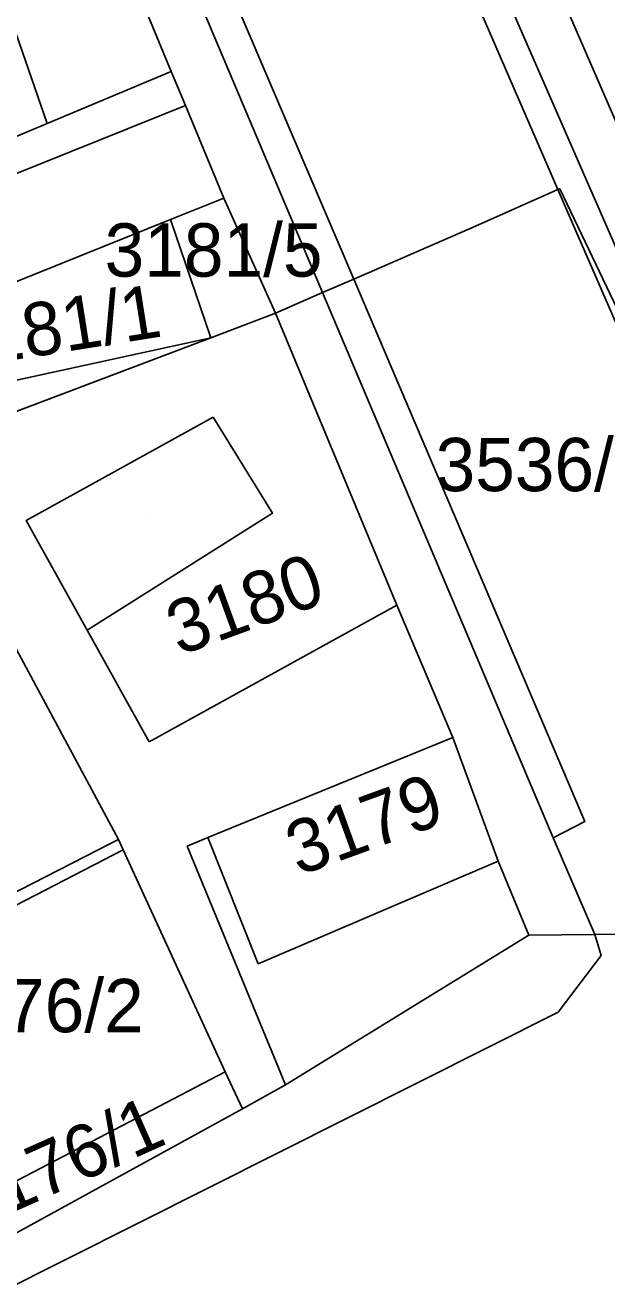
# Model space of a CAD drawing. Extents: x -262657 to -261595, y -1238015 to -1237156.
# Drawn here: x -261877.29 to -261855.46, y -1237944.85 to -1237897.37 of the extents above; entities that cross this region are included whole.
import ezdxf

# ---------------------------------------------------------------- set-up
doc = ezdxf.new("R2010")
doc.units = 0
for name, color, linetype in [('body_kn', 7, 'Continuous'), ('kladpar_druhypozemkov', 7, 'Continuous'), ('kladpar_hranice', 7, 'Continuous'), ('kladpar_parcelnecisla', 7, 'Continuous'), ('kladpar_plochy', 7, 'Continuous'), ('zappar_hrandruhpozemk', 7, 'Continuous')]:
    doc.layers.add(name, color=color, linetype=linetype)

msp = doc.modelspace()

# ---------------------------------------------------------------- linework, layer by layer
at = {"layer": 'body_kn'}
for p, q in [((-261871.81, -1237899.1), (-261871.81, -1237899.1)), ((-261871.28, -1237900.38), (-261871.28, -1237900.38)), ((-261871.28, -1237900.38), (-261871.28, -1237900.38)), ((-261876.47, -1237901.05), (-261876.47, -1237901.05)), ((-261876.47, -1237901.05), (-261876.47, -1237901.05)), ((-261869.84, -1237903.85), (-261869.84, -1237903.85)), ((-261869.84, -1237903.85), (-261869.84, -1237903.85)), ((-261857.29, -1237903.53), (-261857.29, -1237903.53)), ((-261857.29, -1237903.53), (-261857.29, -1237903.53)), ((-261857.22, -1237903.5), (-261857.22, -1237903.5)), ((-261871.84, -1237904.66), (-261871.84, -1237904.66)), ((-261871.84, -1237904.66), (-261871.84, -1237904.66)), ((-261860.38, -1237904.91), (-261860.38, -1237904.91)), ((-261864.96, -1237906.9), (-261864.96, -1237906.9)), ((-261866.13, -1237907.4), (-261866.13, -1237907.4)), ((-261866.13, -1237907.4), (-261866.13, -1237907.4)), ((-261867.89, -1237908.17), (-261867.89, -1237908.17)), ((-261867.89, -1237908.17), (-261867.89, -1237908.17)), ((-261870.32, -1237909.09), (-261870.32, -1237909.09)), ((-261870.32, -1237909.09), (-261870.32, -1237909.09)), ((-261870.23, -1237912.07), (-261870.23, -1237912.07)), ((-261868.01, -1237915.68), (-261868.01, -1237915.68)), ((-261877.26, -1237915.95), (-261877.26, -1237915.95)), ((-261863.34, -1237919.13), (-261863.34, -1237919.13)), ((-261863.34, -1237919.13), (-261863.34, -1237919.13)), ((-261874.97, -1237920.07), (-261874.97, -1237920.07)), ((-261874.97, -1237920.07), (-261874.97, -1237920.07)), ((-261872.64, -1237924.26), (-261872.64, -1237924.26)), ((-261861.24, -1237924.09), (-261861.24, -1237924.09)), ((-261856.28, -1237927.24), (-261856.28, -1237927.24)), ((-261874.06, -1237928.06), (-261874.06, -1237928.06)), ((-261873.79, -1237927.92), (-261873.79, -1237927.92)), ((-261870.44, -1237927.85), (-261870.44, -1237927.85)), ((-261870.44, -1237927.85), (-261870.44, -1237927.85)), ((-261857.47, -1237927.86), (-261857.47, -1237927.86)), ((-261857.47, -1237927.86), (-261857.47, -1237927.86)), ((-261873.61, -1237928.31), (-261873.61, -1237928.31)), ((-261871.21, -1237928.17), (-261871.21, -1237928.17)), ((-261859.54, -1237928.73), (-261859.54, -1237928.73)), ((-261859.54, -1237928.73), (-261859.54, -1237928.73)), ((-261858.38, -1237931.51), (-261858.38, -1237931.51)), ((-261858.38, -1237931.51), (-261858.38, -1237931.51)), ((-261855.91, -1237931.48), (-261855.91, -1237931.48)), ((-261855.91, -1237931.48), (-261855.91, -1237931.48)), ((-261855.67, -1237932.27), (-261855.67, -1237932.27)), ((-261855.67, -1237932.27), (-261855.67, -1237932.27)), ((-261868.55, -1237932.58), (-261868.55, -1237932.58)), ((-261857.28, -1237934.4), (-261857.28, -1237934.4)), ((-261869.78, -1237936.63), (-261869.78, -1237936.63)), ((-261867.52, -1237937.13), (-261867.52, -1237937.13)), ((-261867.52, -1237937.13), (-261867.52, -1237937.13)), ((-261869.14, -1237938.02), (-261869.14, -1237938.02))]:
    msp.add_line(p, q, dxfattribs=at)
at = {"layer": 'kladpar_druhypozemkov'}
for p, q in [((-261870.29, -1237905.33), (-261870.29, -1237905.33)), ((-261876.76, -1237908.13), (-261876.76, -1237908.13)), ((-261857.06, -1237913.11), (-261857.06, -1237913.11)), ((-261872.59, -1237915.75), (-261872.59, -1237915.75)), ((-261865.29, -1237926.51), (-261865.29, -1237926.51)), ((-261876.68, -1237933.07), (-261876.68, -1237933.07))]:
    msp.add_line(p, q, dxfattribs=at)
at = {"layer": 'kladpar_hranice'}
for p, q in [((-261871.84, -1237904.66), (-261869.84, -1237903.85)), ((-261897.63, -1237915.04), (-261871.84, -1237904.66)), ((-261870.32, -1237909.09), (-261871.84, -1237904.66)), ((-261871.84, -1237904.66), (-261870.32, -1237909.09)), ((-261897.63, -1237915.04), (-261870.32, -1237909.09)), ((-261870.32, -1237909.09), (-261897.63, -1237915.04)), ((-261870.32, -1237909.09), (-261881.06, -1237913.15))]:
    msp.add_line(p, q, dxfattribs=at)
for points in [[(-261867.89, -1237908.17), (-261869.84, -1237903.85), (-261871.28, -1237900.38), (-261871.81, -1237899.1), (-261875.73, -1237889.62), (-261876.97, -1237886.62), (-261878.89, -1237882.22), (-261879.83, -1237879.78), (-261882.36, -1237872.9), (-261884.52, -1237867.46), (-261886.78, -1237861.7), (-261887.83, -1237859.39), (-261891.38, -1237851.58), (-261896.16, -1237839.29), (-261898.28, -1237834.11), (-261898.91, -1237832.53), (-261900.73, -1237828.11), (-261906.4, -1237814.7), (-261906.69, -1237814.03), (-261914.09, -1237816.76)], [(-261842.22, -1237882.31), (-261836.71, -1237895.38), (-261844.34, -1237898.1), (-261850.59, -1237900.3), (-261854.78, -1237901.75), (-261858.36, -1237893.51), (-261858.89, -1237892.19), (-261841.92, -1237885.7), (-261843.24, -1237882.64), (-261842.22, -1237882.31)], [(-261876.97, -1237886.62), (-261875.73, -1237889.62), (-261871.81, -1237899.1), (-261871.28, -1237900.38), (-261888.58, -1237907.33), (-261894.62, -1237892.11), (-261876.97, -1237886.62)], [(-261871.28, -1237900.38), (-261869.84, -1237903.85), (-261871.84, -1237904.66), (-261897.63, -1237915.04), (-261906.92, -1237897.64), (-261907.78, -1237896.04), (-261894.62, -1237892.11), (-261888.58, -1237907.33), (-261871.28, -1237900.38)], [(-261858.36, -1237893.51), (-261854.78, -1237901.75)], [(-261869.84, -1237903.85), (-261867.89, -1237908.17), (-261870.32, -1237909.09)], [(-261867.89, -1237908.17), (-261866.13, -1237907.4), (-261864.96, -1237906.9), (-261860.38, -1237904.91), (-261857.29, -1237903.53), (-261857.22, -1237903.5), (-261844.5, -1237930.1), (-261843.87, -1237931.41)], [(-261843.87, -1237931.41), (-261844.5, -1237930.1), (-261857.22, -1237903.5), (-261857.29, -1237903.53), (-261860.38, -1237904.91), (-261864.96, -1237906.9), (-261866.13, -1237907.4), (-261867.89, -1237908.17)], [(-261867.52, -1237937.13), (-261869.14, -1237938.02), (-261869.78, -1237936.63), (-261873.61, -1237928.31), (-261873.79, -1237927.92), (-261878.37, -1237919.41), (-261879.91, -1237915.83), (-261881.06, -1237913.15), (-261870.32, -1237909.09), (-261867.89, -1237908.17), (-261863.34, -1237919.13), (-261861.24, -1237924.09), (-261870.44, -1237927.85), (-261871.21, -1237928.17), (-261867.52, -1237937.13)], [(-261859.54, -1237928.73), (-261861.24, -1237924.09), (-261863.34, -1237919.13), (-261867.89, -1237908.17)], [(-261883.17, -1237917.11), (-261881.61, -1237920.59), (-261878.37, -1237919.41), (-261873.79, -1237927.92), (-261874.06, -1237928.06), (-261884.84, -1237933.57), (-261886.3, -1237934.32), (-261886.7, -1237933.53)], [(-261858.38, -1237931.51), (-261867.52, -1237937.13), (-261871.21, -1237928.17), (-261870.44, -1237927.85), (-261861.24, -1237924.09), (-261859.54, -1237928.73), (-261858.38, -1237931.51)], [(-261885.12, -1237944.65), (-261881.9, -1237943.01), (-261886.3, -1237934.32), (-261884.84, -1237933.57), (-261874.06, -1237928.06), (-261873.79, -1237927.92), (-261873.61, -1237928.31), (-261884.28, -1237933.81), (-261881.43, -1237939.52), (-261879.86, -1237938.78), (-261878.68, -1237941.28), (-261869.78, -1237936.63), (-261869.14, -1237938.02), (-261878.25, -1237943.01), (-261884.84, -1237946.38), (-261885.64, -1237944.72), (-261887.91, -1237940.17), (-261889.91, -1237936.16), (-261889.33, -1237935.86), (-261885.25, -1237944.62), (-261885.12, -1237944.65)], [(-261884.28, -1237933.81), (-261873.61, -1237928.31), (-261869.78, -1237936.63), (-261878.68, -1237941.28), (-261879.86, -1237938.78), (-261881.43, -1237939.52), (-261884.28, -1237933.81)], [(-261843.87, -1237931.41), (-261845.09, -1237931.42), (-261855.91, -1237931.48), (-261858.38, -1237931.51), (-261859.54, -1237928.73)], [(-261913.53, -1237961.12), (-261907.03, -1237957.77), (-261903.79, -1237956.15), (-261898.49, -1237953.39), (-261893.14, -1237950.7), (-261892.15, -1237950.18), (-261884.84, -1237946.38), (-261878.25, -1237943.01), (-261869.14, -1237938.02), (-261867.52, -1237937.13), (-261858.38, -1237931.51), (-261855.91, -1237931.48), (-261845.09, -1237931.42)]]:
    msp.add_lwpolyline(points, dxfattribs=at)
at = {"layer": 'kladpar_plochy'}
for points in [[(-261842.22, -1237882.31), (-261836.71, -1237895.38), (-261844.34, -1237898.1), (-261850.59, -1237900.3), (-261854.78, -1237901.75), (-261858.36, -1237893.51), (-261858.89, -1237892.19), (-261841.92, -1237885.7), (-261843.24, -1237882.64)], [(-261876.97, -1237886.62), (-261875.73, -1237889.62), (-261871.81, -1237899.1), (-261871.28, -1237900.38), (-261888.58, -1237907.33), (-261894.62, -1237892.11)], [(-261871.28, -1237900.38), (-261869.84, -1237903.85), (-261871.84, -1237904.66), (-261897.63, -1237915.04), (-261906.92, -1237897.64), (-261907.78, -1237896.04), (-261894.62, -1237892.11), (-261888.58, -1237907.33)], [(-261869.84, -1237903.85), (-261867.89, -1237908.17), (-261870.32, -1237909.09), (-261871.84, -1237904.66)], [(-261859.54, -1237928.73), (-261861.24, -1237924.09), (-261863.34, -1237919.13), (-261867.89, -1237908.17), (-261866.13, -1237907.4), (-261864.96, -1237906.9), (-261860.38, -1237904.91), (-261857.29, -1237903.53), (-261857.22, -1237903.5), (-261844.5, -1237930.1), (-261843.87, -1237931.41), (-261845.09, -1237931.42), (-261855.91, -1237931.48), (-261858.38, -1237931.51)], [(-261870.32, -1237909.09), (-261897.63, -1237915.04), (-261871.84, -1237904.66)], [(-261867.52, -1237937.13), (-261869.14, -1237938.02), (-261869.78, -1237936.63), (-261873.61, -1237928.31), (-261873.79, -1237927.92), (-261878.37, -1237919.41), (-261879.91, -1237915.83), (-261881.06, -1237913.15), (-261870.32, -1237909.09), (-261867.89, -1237908.17), (-261863.34, -1237919.13), (-261861.24, -1237924.09), (-261870.44, -1237927.85), (-261871.21, -1237928.17)], [(-261881.06, -1237913.15), (-261884.29, -1237914.63), (-261896.62, -1237919.7), (-261895.62, -1237922.01), (-261896.93, -1237922.52), (-261896.32, -1237923.72), (-261905.6, -1237926.38), (-261906.56, -1237923.96), (-261898.55, -1237920.74), (-261900.02, -1237916.78), (-261897.63, -1237915.04), (-261870.32, -1237909.09)], [(-261886.7, -1237933.53), (-261889.74, -1237934.99), (-261889.33, -1237935.86), (-261889.91, -1237936.16), (-261890.96, -1237934.3), (-261896.32, -1237923.72), (-261895.11, -1237923.19), (-261895.62, -1237922.01), (-261883.17, -1237917.11), (-261881.61, -1237920.59), (-261878.37, -1237919.41), (-261873.79, -1237927.92), (-261874.06, -1237928.06), (-261884.84, -1237933.57), (-261886.3, -1237934.32)], [(-261858.38, -1237931.51), (-261867.52, -1237937.13), (-261871.21, -1237928.17), (-261870.44, -1237927.85), (-261861.24, -1237924.09), (-261859.54, -1237928.73)], [(-261885.12, -1237944.65), (-261881.9, -1237943.01), (-261886.3, -1237934.32), (-261884.84, -1237933.57), (-261874.06, -1237928.06), (-261873.79, -1237927.92), (-261873.61, -1237928.31), (-261884.28, -1237933.81), (-261881.43, -1237939.52), (-261879.86, -1237938.78), (-261878.68, -1237941.28), (-261869.78, -1237936.63), (-261869.14, -1237938.02), (-261878.25, -1237943.01), (-261884.84, -1237946.38), (-261885.64, -1237944.72), (-261887.91, -1237940.17), (-261889.91, -1237936.16), (-261889.33, -1237935.86), (-261885.25, -1237944.62)], [(-261884.28, -1237933.81), (-261873.61, -1237928.31), (-261869.78, -1237936.63), (-261878.68, -1237941.28), (-261879.86, -1237938.78), (-261881.43, -1237939.52)]]:
    msp.add_lwpolyline(points, close=True, dxfattribs=at)
for points in [[(-261844.5, -1237930.1), (-261857.22, -1237903.5), (-261857.29, -1237903.53), (-261860.38, -1237904.91), (-261864.96, -1237906.9), (-261866.13, -1237907.4), (-261867.89, -1237908.17), (-261869.84, -1237903.85), (-261871.28, -1237900.38), (-261871.81, -1237899.1), (-261875.73, -1237889.62)], [(-261858.36, -1237893.51), (-261854.78, -1237901.75)], [(-261913.53, -1237961.12), (-261907.03, -1237957.77), (-261903.79, -1237956.15), (-261898.49, -1237953.39), (-261893.14, -1237950.7), (-261892.15, -1237950.18), (-261884.84, -1237946.38), (-261878.25, -1237943.01), (-261869.14, -1237938.02), (-261867.52, -1237937.13), (-261858.38, -1237931.51), (-261855.91, -1237931.48), (-261845.09, -1237931.42)]]:
    msp.add_lwpolyline(points, dxfattribs=at)
at = {"layer": 'zappar_hrandruhpozemk'}
for p, q in [((-261866.13, -1237907.4), (-261875, -1237886.44)), ((-261876.47, -1237901.05), (-261871.81, -1237899.1)), ((-261857.29, -1237903.53), (-261845.58, -1237930.53)), ((-261866.13, -1237907.4), (-261857.47, -1237927.86)), ((-261863.34, -1237919.13), (-261872.64, -1237924.26)), ((-261872.64, -1237924.26), (-261874.97, -1237920.07)), ((-261870.44, -1237927.85), (-261868.55, -1237932.58)), ((-261855.91, -1237931.48), (-261857.47, -1237927.86)), ((-261868.55, -1237932.58), (-261859.54, -1237928.73)), ((-261855.91, -1237931.48), (-261855.67, -1237932.27)), ((-261855.67, -1237932.27), (-261857.28, -1237934.4)), ((-261857.28, -1237934.4), (-261939.48, -1237975.65))]:
    msp.add_line(p, q, dxfattribs=at)
for points in [[(-261857.29, -1237903.53), (-261871.7, -1237870.32), (-261925.44, -1237746.09), (-261934.35, -1237714.96)], [(-261917.3, -1237781.31), (-261875.05, -1237883.26), (-261864.96, -1237906.9)], [(-261870.74, -1237869.97), (-261844.45, -1237930.08), (-261844.5, -1237930.1)], [(-261879.77, -1237891.53), (-261876.47, -1237901.05), (-261885.37, -1237904.78), (-261888.19, -1237905.96)], [(-261857.47, -1237927.86), (-261856.28, -1237927.24), (-261864.96, -1237906.9)], [(-261870.23, -1237912.07), (-261877.26, -1237915.95), (-261874.97, -1237920.07)], [(-261874.97, -1237920.07), (-261868.01, -1237915.68), (-261870.23, -1237912.07)]]:
    msp.add_lwpolyline(points, dxfattribs=at)

# ---------------------------------------------------------------- texts
at = {"layer": 'kladpar_parcelnecisla'}
for s, p in [('3181/5', (-261874.31, -1237906.8)), ('3536/5', (-261861.885, -1237914.85)), ('3176/2', (-261881.022, -1237935.15))]:
    msp.add_text(s, height=2, dxfattribs=at).set_placement(p)
for s, rotation, p in [('3181/1', 9, (-261880.173, -1237910.315)), ('3180', 20, (-261871.511, -1237921.03)), ('3179', 20, (-261867.027, -1237929.292)), ('3176/1', 24, (-261879.376, -1237942.636))]:
    msp.add_text(s, height=2, rotation=rotation, dxfattribs=at).set_placement(p)

doc.saveas('drawing.dxf')
